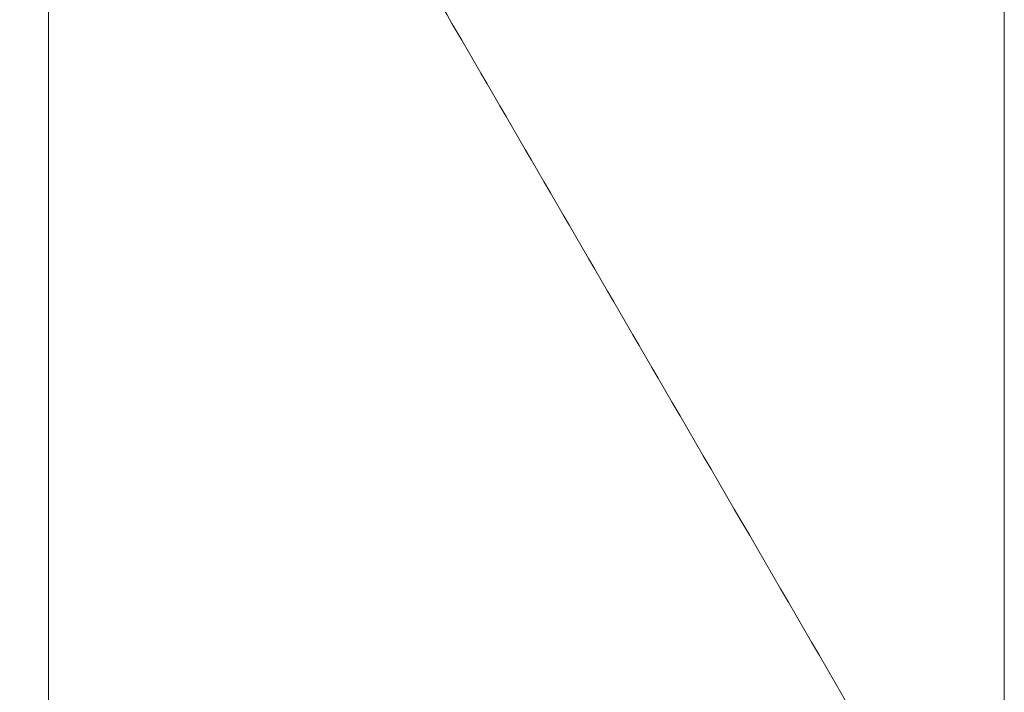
# Model space of a CAD drawing. Header units: inches. Extents: x 1 to 109, y 1 to 85.
# Tile 834 of 1056: x 88.50659 to 88.51062, y 24.49651 to 24.49926. Entities that reach past the tile are written whole.
import ezdxf

# ---------------------------------------------------------------- set-up
doc = ezdxf.new("R2010")
doc.units = ezdxf.units.IN
doc.header["$MEASUREMENT"] = 0

msp = doc.modelspace()

# ---------------------------------------------------------------- linework, layer by layer
at = {"color": 7, "linetype": 'Continuous', "lineweight": 15, "ltscale": 5}
for p, q in [((88.5106158, 24.4341884), (88.5106158, 24.5904384)), ((88.5067087, 24.3011658), (88.5067087, 24.567211)), ((88.5067087, 24.3386955), (88.5067087, 24.5296812)), ((88.5106158, 24.5296812), (88.5106158, 24.3386955)), ((88.5106158, 24.3550245), (88.5106158, 24.5133522)), ((88.5106158, 24.36912), (88.5106158, 24.4992568))]:
    msp.add_line(p, q, dxfattribs=at)
msp.add_open_spline([(88.5102393, 24.4960066), (88.5099018, 24.496587), (88.509288, 24.4976428), (88.5084592, 24.4990687), (88.5078139, 24.5001793), (88.5073521, 24.5009742), (88.5070276, 24.5015327), (88.5067373, 24.5020325), (88.506347, 24.5027047), (88.505784, 24.5036742), (88.505033, 24.5049678), (88.5041098, 24.5065582), (88.5030145, 24.5084456), (88.5017471, 24.5106303), (88.5008448, 24.5121859), (88.500365, 24.5130133)], degree=3, knots=[0, 0, 0, 0, 0.10242, 0.186304, 0.251632, 0.298392, 0.326575, 0.350178, 0.386542, 0.445159, 0.521219, 0.614727, 0.725688, 0.854109, 1, 1, 1, 1], dxfattribs=at)

doc.saveas('drawing.dxf')
